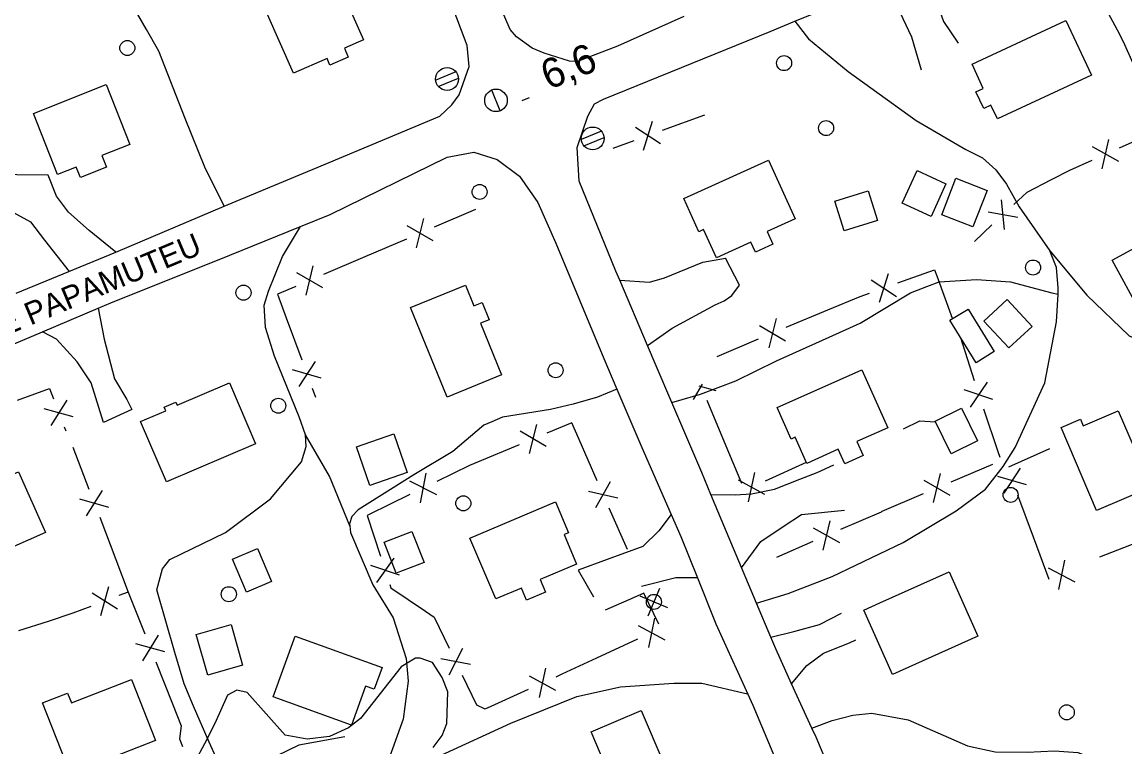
# Model space of a CAD drawing. Extents: x 362852 to 366875, y 5563573 to 5566479.
# Drawn here: x 364011.7 to 364158.5, y 5564917.6 to 5565014.1 of the extents above; entities that cross this region are included whole.
import ezdxf

# ---------------------------------------------------------------- set-up
doc = ezdxf.new("R2010")
doc.units = 0
for name, color, linetype in [('Niveau 19', 7, 'Continuous'), ('Niveau 2', 7, 'Continuous'), ('Niveau 21', 7, 'Continuous'), ('Niveau 22', 7, 'Continuous'), ('Niveau 3', 7, 'Continuous'), ('Niveau 31', 7, 'Continuous'), ('Niveau 36', 7, 'Continuous'), ('Niveau 37', 7, 'Continuous')]:
    doc.layers.add(name, color=color, linetype=linetype)

msp = doc.modelspace()

# ---------------------------------------------------------------- linework, layer by layer
at = {"layer": 'Niveau 19'}
for points in [[(364132.64, 5565021.68), (364132.84, 5565018.34), (364134.33, 5565014.2), (364136.26, 5565011.31)], [(364126.22, 5565019), (364127.77, 5565017.08), (364130.08, 5565012.15), (364131.36, 5565007.75)], [(364024.16, 5564983.47), (364020.6, 5564986.38), (364017.85, 5564988.79), (364016.23, 5564990.94), (364015.15, 5564993.74), (364010.97, 5564993.78), (364008.42, 5564993.83), (364008.23, 5564991.78), (364008.41, 5564990.41), (364009.07, 5564989.56), (364012.78, 5564987.54), (364014.66, 5564985.07), (364017.93, 5564980.92)], [(364091.23, 5564979.74), (364095.17, 5564979.49), (364097.18, 5564980.06), (364102.28, 5564982.13), (364105.3, 5564982.68)], [(364094.92, 5564971.08), (364098.19, 5564973.37), (364103.91, 5564976.47), (364105.11, 5564977.02), (364106.15, 5564977.7), (364107.16, 5564979.1), (364105.3, 5564982.68)], [(364021.78, 5564976.03), (364022.59, 5564971.92), (364023.98, 5564966.6), (364025.6, 5564963.86), (364026.29, 5564962.56), (364022.51, 5564960.79), (364020.85, 5564966.08), (364018.98, 5564968.89), (364016.26, 5564971.9), (364014.4, 5564972.89)], [(364103.36, 5564951.22), (364106.59, 5564951.18), (364108.77, 5564951.32), (364111.82, 5564951.95), (364115.21, 5564953.27), (364117.52, 5564954.16), (364119.7, 5564955.16)], [(364107.44, 5564941.48), (364110, 5564944.97), (364112.97, 5564946.95), (364115.42, 5564948.58), (364121.13, 5564949.15)], [(364098.08, 5564948.56), (364096.41, 5564946.39), (364094.3, 5564944.29), (364089.56, 5564942.55), (364085.68, 5564941.13), (364087.71, 5564937.61)], [(364101.57, 5564940.14), (364098.67, 5564940.15), (364094.13, 5564938.99)], [(364111.33, 5564932.22), (364114.41, 5564932.98), (364117.82, 5564933.94), (364120.73, 5564935.43)], [(364114.1, 5564926.04), (364116.14, 5564928.45), (364118.33, 5564930.1), (364121.81, 5564931.5), (364122.64, 5564931.9)], [(364054.65, 5564918.96), (364048.49, 5564917.87), (364042.49, 5564914.93), (364039.22, 5564912.88), (364037.25, 5564911.65), (364035.39, 5564909.74)]]:
    msp.add_lwpolyline(points, dxfattribs=at)
at = {"layer": 'Niveau 2'}
msp.add_lwpolyline([(364066.39, 5564917.53), (364067.6, 5564919.15), (364068.19, 5564920.76), (364068.36, 5564924.95), (364067.58, 5564926.87), (364066.28, 5564928.84), (364064.67, 5564929.43), (364064.05, 5564929.42), (364062.15, 5564928.27), (364056.71, 5564921.42), (364055.12, 5564920.15), (364052.6, 5564918.99), (364049.62, 5564918.64), (364046.67, 5564919.18), (364041.62, 5564924.85), (364040.25, 5564925.16), (364039.01, 5564924.53), (364037.32, 5564920.72), (364035.93, 5564918.02), (364034.66, 5564915.63)], dxfattribs=at)
at = {"layer": 'Niveau 21'}
for points in [[(364089.07, 5565003.85), (364111.25, 5565012.88), (364114.52, 5565014.22), (364126.22, 5565019), (364128.1, 5565019.77), (364132.64, 5565021.68), (364142.64, 5565025.9), (364150.13, 5565029.03), (364156.16, 5565031.56), (364161.35, 5565033.78), (364165.7, 5565035.64), (364170.6, 5565037.73), (364181.51, 5565042.27)], [(364010.86, 5564978.02), (364024.16, 5564983.47), (364038.55, 5564989.59), (364052.53, 5564995.43), (364067.26, 5565001.57), (364068.86, 5565003.08), (364069.87, 5565004.43), (364071.17, 5565008.19), (364070.9, 5565011.01), (364067.4, 5565020.3)], [(364099.77, 5565014.84), (364090.93, 5565010.92), (364085.6, 5565008.86), (364084.52, 5565008.92), (364081.16, 5565009.98), (364079.58, 5565010.64), (364077.47, 5565012.15), (364076.64, 5565013.12), (364074.62, 5565017.79)], [(364122.79, 5564905.99), (364117.35, 5564918.92), (364116.8, 5564920.14), (364114.1, 5564926.04), (364111.98, 5564930.67), (364111.33, 5564932.22), (364109.42, 5564936.78), (364106.37, 5564944.03), (364103.36, 5564951.22), (364102.13, 5564954.15), (364098.16, 5564963.48), (364096.07, 5564968.37), (364094.92, 5564971.08), (364091.23, 5564979.74), (364090.71, 5564980.97), (364085.82, 5564992.92), (364085.54, 5564997.43), (364086.97, 5565001.58), (364087.85, 5565003.25), (364089.07, 5565003.85)], [(364009.15, 5564970.65), (364014.4, 5564972.89), (364021.78, 5564976.03), (364023.46, 5564976.75), (364039.33, 5564983.07), (364048.72, 5564986.9), (364052.66, 5564988.51), (364068.25, 5564996.15), (364071.79, 5564996.79), (364074.92, 5564995.83), (364077.88, 5564993.6), (364080.3, 5564990.1), (364082.7, 5564984.66), (364089.12, 5564969.31), (364090.84, 5564965.25), (364094.15, 5564957.47), (364098.08, 5564948.56), (364099.36, 5564945.65), (364101.57, 5564940.14), (364104.02, 5564934.02), (364108.92, 5564923.18), (364114.25, 5564910.47)]]:
    msp.add_lwpolyline(points, dxfattribs=at)
at = {"layer": 'Niveau 22'}
for points in [[(364038.55, 5564989.59), (364035.98, 5564994.79), (364033.38, 5565001.26), (364029.89, 5565010.24), (364028.22, 5565013.11), (364024.26, 5565020.01)], [(364114.52, 5565014.22), (364116.36, 5565011.87), (364121.61, 5565007.53), (364130.7, 5565001), (364137.29, 5564997.17), (364139.5, 5564996.02), (364141.27, 5564994.44), (364142.69, 5564992.54), (364144.4, 5564989.51), (364148.49, 5564983.66), (364153.41, 5564977.77), (364159.02, 5564972.34), (364161.37, 5564971.39)], [(364039.22, 5564912.88), (364038.07, 5564914.94), (364036.57, 5564918.27), (364034.47, 5564923.07), (364033.23, 5564926.01), (364031.98, 5564930.18), (364029.6, 5564938.52), (364030.37, 5564941.32), (364031.35, 5564942.59), (364038.73, 5564946.18), (364044.73, 5564950.65), (364048.87, 5564955.58), (364049.47, 5564957.63), (364049.4, 5564959.16), (364048.55, 5564961.56), (364045.25, 5564969.62), (364044.07, 5564973.44), (364043.91, 5564976.44), (364044.46, 5564978.29), (364046.32, 5564982.92), (364048.72, 5564986.9)], [(364109.42, 5564936.78), (364113.64, 5564938.05), (364119.48, 5564940.33), (364128.93, 5564944.82), (364136, 5564949.03), (364139.92, 5564951.95), (364142.25, 5564954.96), (364143.84, 5564957.49), (364147.79, 5564966.08), (364149.38, 5564974.2), (364149.56, 5564977.9), (364149.6, 5564978.72), (364149.35, 5564981.46), (364148.49, 5564983.66)], [(364098.16, 5564963.48), (364101.96, 5564964.57), (364106.68, 5564966.36), (364112.11, 5564969.04), (364118.19, 5564971.79), (364123.22, 5564974.03), (364129.92, 5564978.09), (364132.08, 5564978.91), (364133.76, 5564979.53), (364138.7, 5564979.85), (364143.25, 5564979.54), (364148.74, 5564978.06), (364149.56, 5564977.9)], [(364090.84, 5564965.25), (364088.28, 5564964.2), (364085.02, 5564963.26), (364082.02, 5564962.53), (364075.63, 5564961.53), (364074.21, 5564960.89), (364073.14, 5564960.45), (364068.99, 5564956.95), (364063.8, 5564953.85), (364056.41, 5564949.2), (364055.54, 5564948.28), (364055.24, 5564947.34), (364055.28, 5564947.05)], [(364055.28, 5564947.05), (364052.57, 5564953.66), (364049.4, 5564959.16)], [(364055.28, 5564947.05), (364055.4, 5564946.16), (364058.36, 5564939.2), (364061.06, 5564934.79), (364062.81, 5564929.4), (364063.05, 5564926.37), (364062.39, 5564921.32), (364060.58, 5564916.27), (364057.59, 5564910.61), (364055.38, 5564905.23), (364053.57, 5564900.5), (364052.27, 5564896.89)], [(364057.59, 5564910.61), (364062.32, 5564913.91), (364067.45, 5564916.53), (364076.71, 5564920.8), (364085.49, 5564924.34), (364091.32, 5564925.61), (364098.43, 5564926.13), (364102.14, 5564926.11), (364108.25, 5564924.67)], [(364116.8, 5564920.14), (364119.49, 5564921.16), (364122.26, 5564921.86), (364124.79, 5564922.13), (364129.61, 5564921.23), (364137.53, 5564917.75), (364141.19, 5564916.95), (364145.47, 5564916.91), (364149.11, 5564917.1), (364152.19, 5564916.87), (364158.2, 5564914.65), (364161.32, 5564914), (364164, 5564914.16), (364166.78, 5564914.99), (364173.75, 5564916.53), (364182.77, 5564917.17), (364185.55, 5564917.06), (364188.25, 5564916.8)]]:
    msp.add_lwpolyline(points, dxfattribs=at)
at = {"layer": 'Niveau 3'}
msp.add_line((364078.23, 5565003.69), (364079.19, 5565004.08), dxfattribs=at)
at = {"layer": 'Niveau 31'}
for points in [[(364044.15, 5565015.53), (364053.61, 5565019.71), (364057.13, 5565011.76), (364054.57, 5565010.62), (364055.08, 5565009.46), (364052.65, 5565008.39), (364052.26, 5565009.28), (364047.79, 5565007.3), (364044.15, 5565015.53)], [(364138.12, 5565008.53), (364150.6, 5565014.33), (364154, 5565007.03), (364141.49, 5565001.22), (364140.64, 5565003.05), (364139.67, 5565002.6), (364138.63, 5565004.83), (364139.62, 5565005.29), (364138.12, 5565008.53)], [(364013.19, 5565001.95), (364022.85, 5565005.79), (364026.01, 5564997.81), (364022.29, 5564996.33), (364022.9, 5564994.79), (364019.43, 5564993.42), (364018.87, 5564994.82), (364016.4, 5564993.84), (364013.19, 5565001.95)], [(364111.02, 5564995.73), (364114.57, 5564987.93), (364110.84, 5564986.23), (364111.61, 5564984.54), (364109.29, 5564983.48), (364108.68, 5564984.82), (364104.09, 5564982.74), (364102.39, 5564986.48), (364101.77, 5564986.2), (364099.76, 5564990.62), (364111.02, 5564995.73)], [(364134.65, 5564992.58), (364132.66, 5564988.25), (364128.81, 5564990.02), (364130.8, 5564994.35), (364134.65, 5564992.58)], [(364140.15, 5564991.7), (364138.24, 5564986.84), (364134.08, 5564988.47), (364135.98, 5564993.33), (364140.15, 5564991.7)], [(364119.87, 5564990.27), (364124.29, 5564991.65), (364125.52, 5564987.72), (364121.1, 5564986.34), (364119.87, 5564990.27)], [(364169.91, 5564980.59), (364160.53, 5564975.48), (364156.75, 5564982.4), (364167.21, 5564988.11), (364168.53, 5564985.7), (364167.44, 5564985.11), (364169.91, 5564980.59)], [(364068.23, 5564964.19), (364063.38, 5564976.11), (364070.68, 5564979.08), (364071.8, 5564976.33), (364072.91, 5564976.78), (364073.84, 5564974.49), (364072.67, 5564974.02), (364075.47, 5564967.14), (364068.23, 5564964.19)], [(364142.78, 5564977.2), (364146.11, 5564973.61), (364143.02, 5564970.74), (364139.68, 5564974.32), (364142.78, 5564977.2)], [(364137.59, 5564975.91), (364141.08, 5564970.24), (364138.66, 5564968.76), (364135.18, 5564974.43), (364137.59, 5564975.91)], [(364120.31, 5564957.24), (364116.11, 5564955.37), (364114.56, 5564958.85), (364114.02, 5564958.61), (364112.16, 5564962.79), (364123.45, 5564967.82), (364126.9, 5564960.1), (364122.8, 5564958.27), (364123.62, 5564956.42), (364121.17, 5564955.32), (364120.31, 5564957.24)], [(364042.74, 5564957.95), (364030.87, 5564952.9), (364027.44, 5564960.95), (364030.8, 5564962.38), (364030.6, 5564962.86), (364032.13, 5564963.52), (364032.3, 5564963.13), (364039.28, 5564966.09), (364042.74, 5564957.95)], [(364135.33, 5564956.62), (364133.19, 5564960.97), (364136.7, 5564962.7), (364138.84, 5564958.35), (364135.33, 5564956.62)], [(364157.59, 5564962.35), (364161.94, 5564952.18), (364154.7, 5564949.08), (364149.97, 5564960.14), (364152.55, 5564961.24), (364152.93, 5564960.36), (364157.59, 5564962.35)], [(364057.97, 5564952.44), (364056.19, 5564957.56), (364061.15, 5564959.28), (364062.93, 5564954.16), (364057.97, 5564952.44)], [(364014.77, 5564946.15), (364002.82, 5564940.87), (364002.07, 5564942.57), (364001.02, 5564942.1), (363999.6, 5564945.34), (364000.58, 5564945.77), (363999.14, 5564949.04), (364002.8, 5564950.65), (364002.61, 5564951.08), (364004.1, 5564951.73), (364004.32, 5564951.22), (364011.2, 5564954.25), (364014.77, 5564946.15)], [(364074.71, 5564937.33), (364071.29, 5564945.42), (364082.68, 5564950.23), (364084.41, 5564946.13), (364083.82, 5564945.89), (364085.48, 5564941.97), (364080.61, 5564939.91), (364081.32, 5564938.22), (364078.81, 5564937.16), (364078.13, 5564938.77), (364074.71, 5564937.33)], [(364063.56, 5564946.32), (364065.17, 5564942.19), (364061.48, 5564940.74), (364059.86, 5564944.87), (364063.56, 5564946.32)], [(364039.67, 5564942.61), (364043, 5564944.02), (364044.85, 5564939.65), (364041.52, 5564938.24), (364039.67, 5564942.61)], [(364138.91, 5564932.37), (364127.54, 5564927.27), (364123.7, 5564935.84), (364125.84, 5564936.81), (364135.07, 5564940.94), (364138.91, 5564932.37)], [(364036.39, 5564927.18), (364034.86, 5564932.58), (364039.5, 5564933.9), (364041.03, 5564928.5), (364036.39, 5564927.18)], [(364048.03, 5564932.36), (364059.59, 5564928.18), (364058.55, 5564925.29), (364057.4, 5564925.71), (364055.52, 5564920.51), (364045.11, 5564924.28), (364048.03, 5564932.36)], [(364029.43, 5564918.49), (364018.11, 5564914.04), (364014.4, 5564923.48), (364017.72, 5564924.79), (364018.24, 5564923.47), (364026.24, 5564926.62), (364029.43, 5564918.49)], [(364091.66, 5564913.16), (364090.4, 5564912.63), (364087.42, 5564919.64), (364094.09, 5564922.47), (364097.08, 5564915.43), (364094.48, 5564914.33), (364095.04, 5564913.03), (364095.52, 5564911.89), (364092.7, 5564910.7), (364092.2, 5564911.89), (364091.66, 5564913.16)]]:
    msp.add_lwpolyline(points, dxfattribs=at)
at = {"layer": 'Niveau 36'}
for p, q in [((364069.41, 5565007.48), (364066.73, 5565006.39)), ((364067.07, 5565005.54), (364069.76, 5565006.63)), ((364075.31, 5565002.28), (364074.19, 5565005.06)), ((364088.79, 5564999.59), (364086.11, 5564998.5)), ((364086.45, 5564997.65), (364089.14, 5564998.74)), ((364095, 5564935.07), (364096.55, 5564938.74)), ((364097.61, 5564936.13), (364093.94, 5564937.68))]:
    msp.add_line(p, q, dxfattribs=at)
for centre, radius in [((364025.68, 5565010.66), 1), ((364113.1, 5565008.65), 1), ((364068.24, 5565006.53), 1.52), ((364074.75, 5565003.69), 1.5), ((364118.69, 5565000), 1), ((364087.62, 5564998.62), 1.52), ((364072.57, 5564991.5), 1), ((364146.24, 5564981.44), 1), ((364041.14, 5564978.09), 1), ((364082.69, 5564967.76), 1), ((364045.77, 5564963.04), 1), ((364143.25, 5564951.17), 1), ((364070.4, 5564950.05), 1), ((364039.19, 5564937.95), 1), ((364095.77, 5564936.93), 1), ((364150.73, 5564922.23), 1)]:
    msp.add_circle(centre, radius, dxfattribs=at)
at = {"layer": 'Niveau 37'}
for p, q in [((364158.39, 5565011.13), (364160.87, 5565005.67)), ((364094.4, 5564997.08), (364095.57, 5565000.9)), ((364102.5, 5565001.72), (364096.86, 5564999.67)), ((364096.66, 5564997.9), (364093.31, 5565000.08)), ((364093.1, 5564998.3), (364090.3, 5564997.28)), ((364157.64, 5564995.55), (364154.15, 5564997.49)), ((364155.45, 5564994.57), (364156.34, 5564998.47)), ((364142.45, 5564986.48), (364142.02, 5564990.46)), ((364072.02, 5564989.15), (364066.5, 5564986.79)), ((364144.2, 5564988.12), (364140.27, 5564988.82)), ((364064.19, 5564984.07), (364065.14, 5564987.95)), ((364140.77, 5564987.1), (364138.43, 5564984.92)), ((364066.4, 5564985.01), (364062.93, 5564987.01)), ((364062.82, 5564985.22), (364057.31, 5564982.86)), ((364057.31, 5564982.86), (364051.79, 5564980.5)), ((364049.48, 5564977.78), (364050.43, 5564981.67)), ((364051.69, 5564978.72), (364048.22, 5564980.72)), ((364124.7, 5564979.81), (364128.04, 5564977.6)), ((364126.96, 5564980.62), (364125.77, 5564976.8)), ((364133.41, 5564980.32), (364135.49, 5564974.69)), ((364113.39, 5564973.48), (364118.93, 5564975.79)), ((364046.81, 5564974.76), (364048.89, 5564969.14)), ((364112.03, 5564974.64), (364111.06, 5564970.76)), ((364109.82, 5564973.71), (364113.27, 5564971.69)), ((364104.17, 5564969.61), (364109.7, 5564971.93)), ((364136.59, 5564972.14), (364138.38, 5564966.41)), ((364050.66, 5564968.95), (364048.5, 5564965.58)), ((364051.5, 5564966.7), (364047.66, 5564967.83)), ((364050.28, 5564965.39), (364050.73, 5564964.18)), ((364101.06, 5564963.86), (364102.26, 5564965.89)), ((364101.73, 5564965.67), (364104.01, 5564965.09)), ((364140.88, 5564963.89), (364137.08, 5564965.14)), ((364140.11, 5564966.16), (364137.85, 5564962.86)), ((364017.61, 5564963.79), (364015.49, 5564960.4)), ((364105.15, 5564958.2), (364102.84, 5564963.74)), ((364018.48, 5564961.55), (364014.63, 5564962.64)), ((364139.63, 5564962.61), (364141.55, 5564956.93)), ((364017.28, 5564960.23), (364017.47, 5564959.72)), ((364081.41, 5564957.61), (364077.96, 5564959.64)), ((364079.19, 5564956.68), (364080.17, 5564960.56)), ((364077.84, 5564957.85), (364072.3, 5564955.53)), ((364088.22, 5564953.06), (364085.81, 5564958.55)), ((364107.46, 5564952.67), (364105.15, 5564958.2)), ((364018.43, 5564957.53), (364020.57, 5564951.93)), ((364141.55, 5564956.93), (364141.8, 5564956.19)), ((364148.43, 5564957.32), (364142.96, 5564954.86)), ((364116.05, 5564955.49), (364110.59, 5564953.01)), ((364140.82, 5564955.23), (364135.3, 5564952.87)), ((364064.71, 5564950.13), (364065.46, 5564954.06)), ((364108.34, 5564950.23), (364109.2, 5564954.14)), ((364132.99, 5564950.15), (364133.94, 5564954.03)), ((364145.36, 5564952.51), (364141.53, 5564953.64)), ((364144.53, 5564954.75), (364142.37, 5564951.39)), ((364066.86, 5564951.18), (364063.3, 5564953.01)), ((364088.05, 5564949.49), (364090.01, 5564952.97)), ((364110.52, 5564951.23), (364107.01, 5564953.15)), ((364135.2, 5564951.09), (364131.73, 5564953.09)), ((364023.21, 5564949.51), (364019.36, 5564950.61)), ((364022.35, 5564951.75), (364020.22, 5564948.37)), ((364063.28, 5564951.21), (364057.89, 5564948.58)), ((364087.08, 5564951.68), (364090.98, 5564950.78)), ((364131.63, 5564951.3), (364126.11, 5564948.94)), ((364144.15, 5564951.19), (364146.24, 5564945.57)), ((364092.25, 5564943.91), (364089.83, 5564949.4)), ((364022, 5564948.19), (364024.15, 5564942.59)), ((364118.31, 5564943.81), (364119.24, 5564947.7)), ((364120.51, 5564944.77), (364117.03, 5564946.75)), ((364116.94, 5564944.96), (364112.08, 5564942.85)), ((364146.24, 5564945.57), (364148.34, 5564939.95)), ((364155.14, 5564942.92), (364160.74, 5564945.08)), ((364061.89, 5564940.49), (364058.11, 5564941.78)), ((364061.15, 5564942.77), (364058.85, 5564939.5)), ((364150.41, 5564942.5), (364149.64, 5564938.58)), ((364148.25, 5564941.46), (364151.8, 5564939.62)), ((364022.14, 5564935.12), (364023.23, 5564938.97)), ((364024.38, 5564935.98), (364020.99, 5564938.11)), ((364025.81, 5564938.24), (364028.01, 5564932.66)), ((364093.13, 5564937.52), (364089.27, 5564935.82)), ((364015.16, 5564934.34), (364011.21, 5564933.06)), ((364095.87, 5564934.78), (364095.03, 5564930.87)), ((364093.69, 5564933.77), (364097.21, 5564931.87)), ((364030.67, 5564930.27), (364026.81, 5564931.33)), ((364029.79, 5564932.5), (364027.69, 5564929.1)), ((364088.19, 5564929.48), (364093.64, 5564931.99)), ((364070.3, 5564930.74), (364068.47, 5564927.19)), ((364029.48, 5564928.94), (364031.68, 5564923.36)), ((364071.35, 5564928.58), (364067.42, 5564929.35)), ((364079.16, 5564927.1), (364082.67, 5564925.18)), ((364081.35, 5564928.09), (364080.48, 5564924.19)), ((364073.63, 5564922.84), (364079.09, 5564925.32))]:
    msp.add_line(p, q, dxfattribs=at)
for points in [[(364155.61, 5565016.44), (364157.76, 5565012.5), (364158.39, 5565011.13)], [(364163.22, 5564999.74), (364161.07, 5564998.84), (364157.72, 5564997.34)], [(364154.07, 5564995.7), (364151.1, 5564994.37), (364148.66, 5564993.11)], [(364148.66, 5564993.11), (364145.42, 5564991.43), (364143.7, 5564989.83)], [(364128.26, 5564979.38), (364133.12, 5564981.11), (364133.41, 5564980.32)], [(364048.11, 5564978.93), (364045.65, 5564977.88), (364046.81, 5564974.76)], [(364118.93, 5564975.79), (364123.21, 5564977.59), (364124.49, 5564978.04)], [(364011.05, 5564963.79), (364015.31, 5564965.33), (364015.84, 5564963.96)], [(364085.81, 5564958.55), (364084.83, 5564960.77), (364081.53, 5564959.39)], [(364129, 5564959.96), (364131.18, 5564961.04), (364133.23, 5564960.89)], [(364072.3, 5564955.53), (364071.24, 5564955.09), (364066.88, 5564952.96)], [(364126.11, 5564948.94), (364126, 5564948.89), (364120.61, 5564946.55)], [(364057.89, 5564948.58), (364057.62, 5564948.45), (364059.38, 5564943.03)], [(364024.15, 5564942.59), (364025.81, 5564938.24), (364024.55, 5564937.76)], [(364060.62, 5564939.23), (364060.77, 5564938.78), (364065.35, 5564935.68)], [(364096.41, 5564933.97), (364094.44, 5564938.1), (364093.13, 5564937.52)], [(364020.82, 5564936.32), (364018.44, 5564935.41), (364015.16, 5564934.34)], [(364065.35, 5564935.68), (364066.52, 5564934.89), (364068.52, 5564930.76)], [(364082.74, 5564926.97), (364083.57, 5564927.35), (364088.19, 5564929.48)], [(364070.26, 5564927.16), (364072.17, 5564923.22), (364073.27, 5564922.68), (364073.63, 5564922.84)], [(364031.68, 5564923.36), (364032.84, 5564920.41), (364032.6, 5564918.69), (364033.02, 5564917.68)]]:
    msp.add_lwpolyline(points, dxfattribs=at)

# ---------------------------------------------------------------- texts
at = {"layer": 'Niveau 21'}
msp.add_text('RUE PAPAMUTEU', height=3, rotation=22.7247, dxfattribs=at).set_placement((364003.93, 5564970))
at = {"layer": 'Niveau 3'}
msp.add_text('6,6  ', height=3.93, rotation=22.09, dxfattribs=at).set_placement((364081.74, 5565005.05))

doc.saveas('drawing.dxf')
